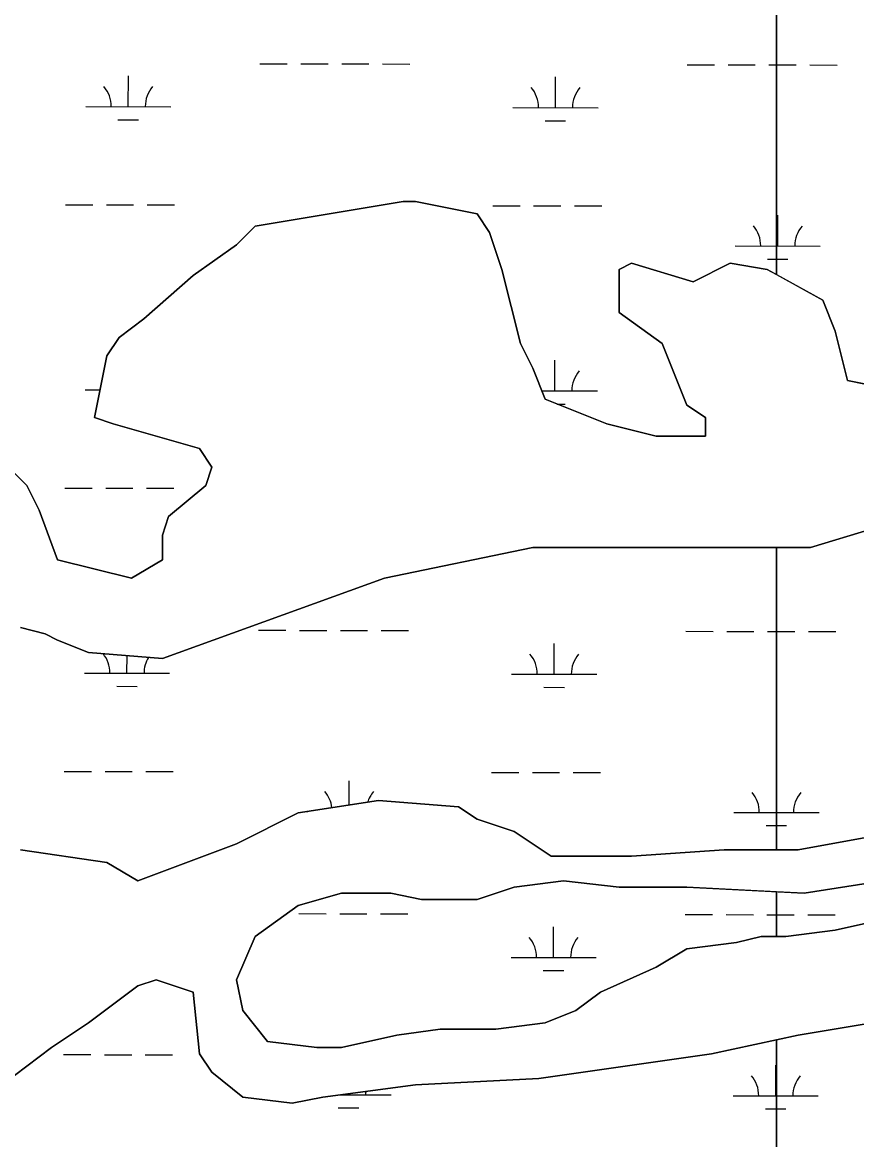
# Model space of a CAD drawing. Extents: x 3177385 to 3215275, y 903885 to 929304.
# Drawn here: x 3190387 to 3191367, y 923648 to 924960 of the extents above; entities that cross this region are included whole.
import ezdxf

# ---------------------------------------------------------------- set-up
doc = ezdxf.new("R2010")
doc.units = 0
doc.layers.add('V-SITE-VEGE', color=7, linetype='Continuous')
doc.layers.add('V-WETL-SWMP', color=7, linetype='Continuous')

msp = doc.modelspace()

# ---------------------------------------------------------------- linework, layer by layer
at = {"layer": 'V-SITE-VEGE'}
for p, q in [((3191273, 925235.3), (3191273, 924663.5)), ((3191273, 924663.5), (3191273, 925235.3)), ((3190660.3, 924720.4), (3190834.3, 924749.4)), ((3190834.3, 924749.4), (3190848.8, 924749.4)), ((3190848.8, 924749.4), (3190921.2, 924734.9)), ((3190921.2, 924734.9), (3190935.7, 924713.1)), ((3190638.5, 924698.6), (3190660.3, 924720.4)), ((3190935.7, 924713.1), (3190950.2, 924669.6)), ((3190587.8, 924662.4), (3190638.5, 924698.6)), ((3191088, 924669.6), (3191102.5, 924676.9)), ((3191102.5, 924676.9), (3191175, 924655.1)), ((3191175, 924655.1), (3191218.4, 924676.9)), ((3191218.4, 924676.9), (3191261.9, 924669.6)), ((3190529.8, 924611.6), (3190587.8, 924662.4)), ((3190950.2, 924669.6), (3190972, 924582.6)), ((3191088, 924618.9), (3191088, 924669.6)), ((3191261.9, 924669.6), (3191273, 924663.5)), ((3191273, 924663.5), (3191327.2, 924633.4)), ((3191327.2, 924633.4), (3191341.7, 924597.1)), ((3191138.7, 924582.6), (3191088, 924618.9)), ((3190500.8, 924589.8), (3190529.8, 924611.6)), ((3191341.7, 924597.1), (3191356.2, 924539.1)), ((3190486.3, 924568.1), (3190500.8, 924589.8)), ((3190972, 924582.6), (3190986.5, 924553.6)), ((3191167.7, 924510.1), (3191138.7, 924582.6)), ((3190471.8, 924495.6), (3190486.3, 924568.1)), ((3190986.5, 924553.6), (3191001, 924517.3)), ((3191356.2, 924539.1), (3191428.7, 924524.6)), ((3191001, 924517.3), (3191073.5, 924488.3)), ((3191189.5, 924495.6), (3191167.7, 924510.1)), ((3190493.6, 924488.3), (3190471.8, 924495.6)), ((3190595.1, 924459.3), (3190493.6, 924488.3)), ((3191073.5, 924488.3), (3191131.5, 924473.8)), ((3191189.5, 924473.8), (3191189.5, 924495.6)), ((3191131.5, 924473.8), (3191189.5, 924473.8)), ((3190355.8, 924452), (3190392.1, 924415.8)), ((3190609.6, 924437.5), (3190595.1, 924459.3)), ((3190602.3, 924415.8), (3190609.6, 924437.5)), ((3190392.1, 924415.8), (3190406.6, 924386.8)), ((3190558.8, 924379.5), (3190602.3, 924415.8)), ((3190406.6, 924386.8), (3190428.3, 924328.7)), ((3190551.6, 924357.7), (3190558.8, 924379.5)), ((3190551.6, 924328.7), (3190551.6, 924357.7)), ((3190986.5, 924343.2), (3190812.5, 924307)), ((3191273, 924343.2), (3190986.5, 924343.2)), ((3191273, 923987.9), (3191273, 924343.2)), ((3190428.3, 924328.7), (3190515.3, 924307)), ((3190515.3, 924307), (3190551.6, 924328.7)), ((3190812.5, 924307), (3190551.6, 924212.7)), ((3190413.8, 924241.7), (3190384.8, 924249)), ((3190428.3, 924234.4), (3190413.8, 924241.7)), ((3190464.6, 924219.9), (3190428.3, 924234.4)), ((3190551.6, 924212.7), (3190464.6, 924219.9)), ((3190711, 924031.4), (3190805.3, 924045.9)), ((3190805.3, 924045.9), (3190899.5, 924038.6)), ((3190638.5, 923995.1), (3190711, 924031.4)), ((3190899.5, 924038.6), (3190921.2, 924024.1)), ((3190921.2, 924024.1), (3190964.7, 924009.6)), ((3190964.7, 924009.6), (3191008.2, 923980.6)), ((3190522.6, 923951.6), (3190638.5, 923995.1)), ((3190384.8, 923987.9), (3190486.3, 923973.3)), ((3191008.2, 923980.6), (3191102.5, 923980.6)), ((3191102.5, 923980.6), (3191211.2, 923987.9)), ((3191211.2, 923987.9), (3191273, 923987.9)), ((3190486.3, 923973.3), (3190522.6, 923951.6)), ((3190544.3, 923835.5), (3190522.6, 923828.3)), ((3190587.8, 923821), (3190544.3, 923835.5)), ((3190522.6, 923828.3), (3190464.6, 923784.8)), ((3190595.1, 923748.5), (3190587.8, 923821)), ((3190464.6, 923784.8), (3190421.1, 923755.8)), ((3190421.1, 923755.8), (3190363.1, 923712.2)), ((3191273, 923764.9), (3191196.7, 923748.5)), ((3191273, 923483.6), (3191273, 923764.9)), ((3190609.6, 923726.8), (3190595.1, 923748.5)), ((3191196.7, 923748.5), (3190993.7, 923719.5)), ((3190645.8, 923697.7), (3190609.6, 923726.8)), ((3190993.7, 923719.5), (3190848.8, 923712.2)), ((3190848.8, 923712.2), (3190740, 923697.7)), ((3190703.8, 923690.5), (3190645.8, 923697.7)), ((3190740, 923697.7), (3190703.8, 923690.5))]:
    msp.add_line(p, q, dxfattribs=at)
for points in [[(3191385.2, 924365), (3191312.7, 924343.2), (3191273, 924343.2), (3191273, 923987.9), (3191298.2, 923987.9), (3191377.9, 924002.4)], [(3191443.2, 923958.8), (3191305.4, 923937.1), (3191273, 923938.8), (3191273, 923886.3), (3191283.7, 923886.3), (3191341.7, 923893.6), (3191406.9, 923908.1)], [(3192124.5, 923915.3), (3192081, 923900.8), (3192044.8, 923886.3), (3191957.8, 923871.8), (3191928.8, 923864.6), (3191841.8, 923850.1), (3191776.6, 923842.8), (3191696.9, 923835.5), (3191624.4, 923828.3), (3191609.9, 923799.3), (3191602.6, 923770.3), (3191493.9, 923784.8), (3191385.2, 923784.8), (3191298.2, 923770.3), (3191273, 923764.9), (3191273, 923483.6)]]:
    msp.add_lwpolyline(points, dxfattribs=at)
msp.add_lwpolyline([(3191273, 923938.8), (3191167.7, 923944.3), (3191088, 923944.3), (3191022.7, 923951.6), (3190964.7, 923944.3), (3190921.2, 923929.8), (3190856, 923929.8), (3190819.8, 923937.1), (3190761.8, 923937.1), (3190711, 923922.6), (3190660.3, 923886.3), (3190638.5, 923835.5), (3190645.8, 923799.3), (3190674.8, 923763), (3190732.8, 923755.8), (3190761.8, 923755.8), (3190827, 923770.3), (3190877.8, 923777.5), (3190943, 923777.5), (3191001, 923784.8), (3191037.2, 923799.3), (3191066.2, 923821), (3191131.5, 923850.1), (3191167.7, 923871.8), (3191225.7, 923879.1), (3191254.7, 923886.3), (3191273, 923886.3)], close=True, dxfattribs=at)
at = {"layer": 'V-WETL-SWMP'}
for p, q in [((3190666.1, 924911.2), (3190698.1, 924911.1)), ((3190714.1, 924911.1), (3190746.1, 924911)), ((3190762.1, 924911), (3190794.1, 924910.9)), ((3190810.1, 924910.9), (3190842.1, 924910.8)), ((3191168, 924910), (3191200, 924910)), ((3191216, 924909.9), (3191248, 924909.8)), ((3191264, 924909.8), (3191296, 924909.7)), ((3191312, 924909.7), (3191344, 924909.6)), ((3190511.4, 924860.8), (3190511.5, 924896.8)), ((3191013.3, 924859.7), (3191013.4, 924895.7)), ((3190461.4, 924860.9), (3190561.4, 924860.7)), ((3190963.3, 924859.8), (3191063.3, 924859.5)), ((3190499.3, 924845.4), (3190523.3, 924845.4)), ((3191001.2, 924844.2), (3191025.2, 924844.2)), ((3190437.7, 924745.6), (3190469.7, 924745.5)), ((3190485.7, 924745.4), (3190517.7, 924745.4)), ((3190533.7, 924745.3), (3190565.7, 924745.3)), ((3190939.6, 924744.4), (3190971.6, 924744.3)), ((3190987.6, 924744.3), (3191019.6, 924744.2)), ((3191035.6, 924744.2), (3191067.6, 924744.1)), ((3191274.3, 924697.2), (3191274.4, 924733.2)), ((3191224.3, 924697.3), (3191324.3, 924697.1)), ((3191262.3, 924681.8), (3191286.3, 924681.7)), ((3191012.5, 924527), (3191012.6, 924563)), ((3190460.6, 924528.3), (3190478.4, 924528.2)), ((3190997.1, 924527), (3191062.5, 924526.9)), ((3191015.4, 924511.5), (3191024.5, 924511.5)), ((3190436.9, 924412.9), (3190468.9, 924412.8)), ((3190484.9, 924412.8), (3190516.9, 924412.7)), ((3190532.9, 924412.7), (3190564.9, 924412.6)), ((3190664.5, 924245.9), (3190696.5, 924245.8)), ((3190712.5, 924245.7), (3190744.5, 924245.7)), ((3190760.5, 924245.6), (3190792.5, 924245.6)), ((3190808.5, 924245.5), (3190840.5, 924245.4)), ((3191166.4, 924244.7), (3191198.4, 924244.6)), ((3191214.4, 924244.6), (3191246.4, 924244.5)), ((3191262.4, 924244.5), (3191294.4, 924244.4)), ((3191310.4, 924244.4), (3191342.4, 924244.3)), ((3191011.7, 924194.3), (3191011.8, 924230.3)), ((3190509.8, 924195.5), (3190509.9, 924216.2)), ((3190459.8, 924195.6), (3190559.8, 924195.4)), ((3190961.7, 924194.4), (3191061.7, 924194.2)), ((3190497.8, 924180.1), (3190521.8, 924180)), ((3190999.7, 924178.9), (3191023.7, 924178.8)), ((3190436.1, 924080.2), (3190468.1, 924080.1)), ((3190484.1, 924080.1), (3190516.1, 924080)), ((3190532.1, 924080), (3190564.1, 924079.9)), ((3190770.9, 924040.6), (3190771, 924069)), ((3190938.1, 924079), (3190970.1, 924079)), ((3190986.1, 924078.9), (3191018.1, 924078.9)), ((3191034.1, 924078.8), (3191066.1, 924078.7)), ((3191272.8, 924031.8), (3191272.9, 924067.8)), ((3190720.9, 924033.1), (3190722.4, 924033.1)), ((3191222.8, 924031.9), (3191322.8, 924031.7)), ((3191260.8, 924016.4), (3191284.8, 924016.4)), ((3190711.8, 923913.1), (3190743.8, 923913)), ((3190759.8, 923913), (3190791.8, 923912.9)), ((3190807.8, 923912.8), (3190839.8, 923912.8)), ((3191165.7, 923912), (3191197.7, 923911.9)), ((3191213.7, 923911.9), (3191245.7, 923911.8)), ((3191261.7, 923911.8), (3191293.7, 923911.7)), ((3191309.7, 923911.7), (3191341.7, 923911.6)), ((3191011, 923861.6), (3191011, 923897.6)), ((3190961, 923861.7), (3191061, 923861.5)), ((3190998.9, 923846.2), (3191022.9, 923846.2)), ((3190435.4, 923747.5), (3190467.4, 923747.5)), ((3190483.4, 923747.4), (3190515.4, 923747.4)), ((3190531.4, 923747.3), (3190563.4, 923747.2)), ((3191272, 923699.2), (3191272.1, 923735.2)), ((3190759.6, 923700.4), (3190820.1, 923700.2)), ((3190770.1, 923700.3), (3190770.1, 923701.8)), ((3191222, 923699.3), (3191322, 923699)), ((3190758.1, 923684.9), (3190782.1, 923684.9)), ((3191260, 923683.8), (3191284, 923683.7))]:
    msp.add_line(p, q, dxfattribs=at)
for points in [[(3191428.7, 924524.6), (3191356.2, 924539.1), (3191341.7, 924597.1), (3191327.2, 924633.4), (3191261.9, 924669.6), (3191218.4, 924676.9), (3191175, 924655.1), (3191102.5, 924676.9), (3191088, 924669.6), (3191088, 924618.9), (3191138.7, 924582.6), (3191167.7, 924510.1), (3191189.4, 924495.6), (3191189.4, 924473.8), (3191131.5, 924473.8), (3191073.5, 924488.3), (3191001, 924517.3), (3190986.5, 924553.6), (3190972, 924582.6), (3190950.2, 924669.6), (3190935.7, 924713.1), (3190921.2, 924734.9), (3190848.8, 924749.4), (3190834.3, 924749.4), (3190660.3, 924720.4), (3190638.5, 924698.6), (3190587.8, 924662.4), (3190529.8, 924611.6), (3190500.8, 924589.8), (3190486.3, 924568.1), (3190471.8, 924495.6)], [(3190471.8, 924495.6), (3190493.6, 924488.3), (3190595.1, 924459.3), (3190609.6, 924437.5), (3190602.3, 924415.8), (3190558.8, 924379.5), (3190551.6, 924357.7), (3190551.6, 924328.7), (3190515.3, 924307), (3190428.3, 924328.7), (3190406.6, 924386.8), (3190392.1, 924415.8), (3190355.8, 924452)], [(3190384.8, 924249), (3190413.8, 924241.7), (3190428.3, 924234.4), (3190464.6, 924219.9), (3190551.6, 924212.7), (3190812.5, 924307), (3190986.5, 924343.2), (3191312.7, 924343.2), (3191385.2, 924365)], [(3191377.9, 924002.4), (3191298.2, 923987.9), (3191211.2, 923987.9), (3191102.5, 923980.6), (3191008.2, 923980.6), (3190964.7, 924009.6), (3190921.2, 924024.1), (3190899.5, 924038.6), (3190805.3, 924045.9), (3190711, 924031.4), (3190638.5, 923995.1), (3190522.6, 923951.6), (3190486.3, 923973.3)], [(3190486.3, 923973.3), (3190384.8, 923987.9)], [(3191406.9, 923908.1), (3191341.7, 923893.6), (3191283.7, 923886.3), (3191254.7, 923886.3), (3191225.7, 923879.1), (3191167.7, 923871.8), (3191131.5, 923850.1), (3191066.2, 923821), (3191037.2, 923799.3), (3191001, 923784.8), (3190943, 923777.5), (3190877.8, 923777.5), (3190827, 923770.3), (3190761.8, 923755.8), (3190732.8, 923755.8), (3190674.8, 923763), (3190645.8, 923799.3), (3190638.5, 923835.5), (3190660.3, 923886.3), (3190711, 923922.6), (3190761.8, 923937.1), (3190819.8, 923937.1), (3190856, 923929.8), (3190921.2, 923929.8), (3190964.7, 923944.3), (3191022.7, 923951.6), (3191088, 923944.3), (3191167.7, 923944.3), (3191305.4, 923937.1), (3191443.2, 923958.8)], [(3190363.1, 923712.2), (3190421.1, 923755.8), (3190464.6, 923784.8), (3190522.6, 923828.3), (3190544.3, 923835.5), (3190587.8, 923821), (3190595.1, 923748.5), (3190609.6, 923726.8), (3190645.8, 923697.7), (3190703.8, 923690.5), (3190740, 923697.7), (3190848.8, 923712.2), (3190993.7, 923719.5), (3191196.7, 923748.5), (3191298.2, 923770.3), (3191385.2, 923784.8)]]:
    msp.add_lwpolyline(points, dxfattribs=at)
for centre, start, end in [((3190456.1, 924861.4), 359.0948, 40.6385), ((3190566.6, 924861.2), 139.0948, 180.6385), ((3190958, 924860.3), 359.0948, 40.6385), ((3191068.5, 924860), 139.0948, 180.6385), ((3191219.1, 924697.8), 359.0948, 40.6385), ((3191329.6, 924697.5), 139.0948, 180.6385), ((3190455.4, 924528.7), 38.6925, 40.6385), ((3191067.7, 924527.3), 139.0948, 180.6385), ((3190454.6, 924196.1), 359.0948, 39.5345), ((3190565.1, 924195.8), 148.7958, 180.6385), ((3190956.5, 924194.9), 359.0948, 40.6385), ((3191067, 924194.6), 139.0948, 180.6385), ((3190715.6, 924033.6), 6.2999, 40.6385), ((3190826.1, 924033.3), 139.0948, 162.5611), ((3191217.5, 924032.4), 359.0948, 40.6385), ((3191328, 924032.2), 139.0948, 180.6385), ((3190955.7, 923862.2), 359.0948, 40.6385), ((3191066.2, 923862), 139.0948, 180.6385), ((3191216.8, 923699.8), 359.0948, 40.6385), ((3191327.3, 923699.5), 139.0948, 180.6385), ((3190825.4, 923700.7), 173.853, 180.6385)]:
    msp.add_arc(centre, 35.2, start, end, dxfattribs=at)

doc.saveas('drawing.dxf')
